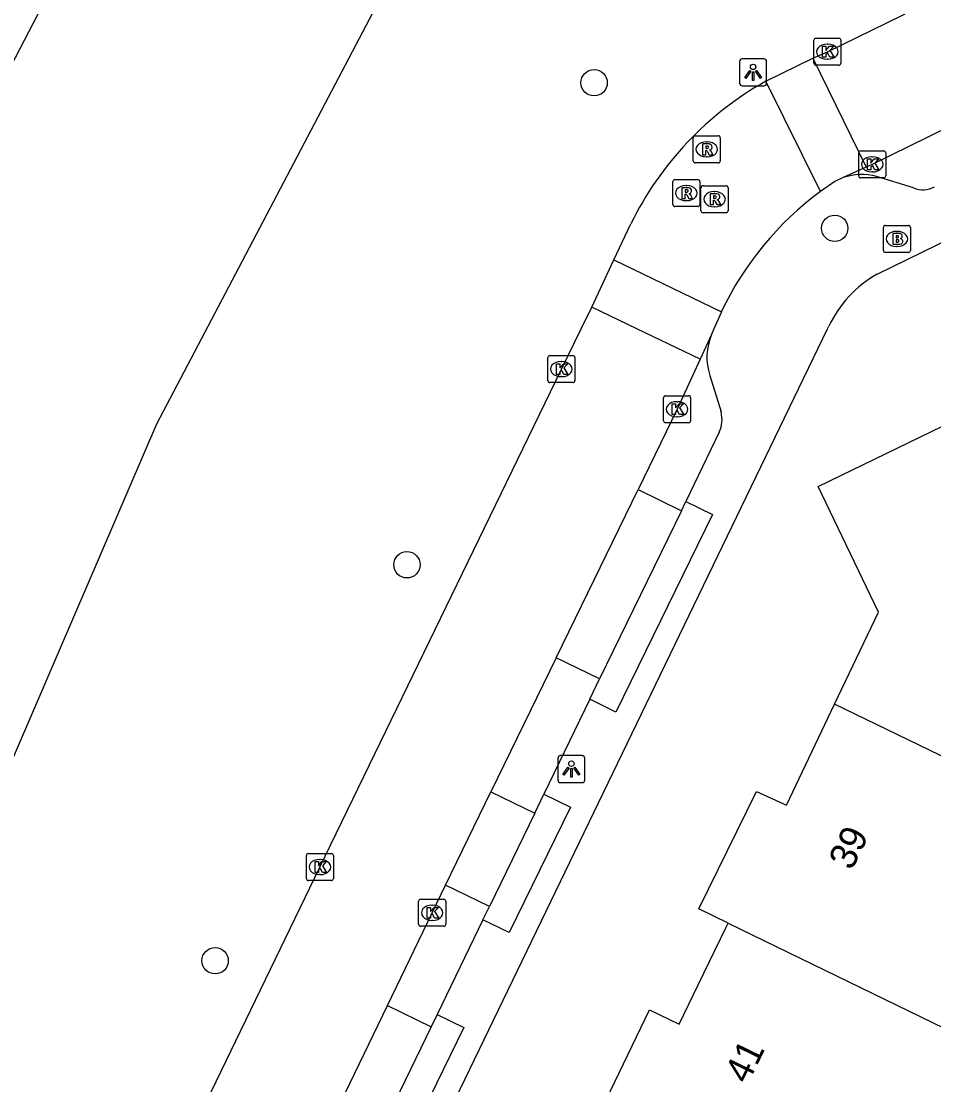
# Model space of a CAD drawing. Extents: x 160457 to 162082, y 388340 to 389736.
# Drawn here: x 160619.68 to 160653.48, y 388972.01 to 389011.39 of the extents above; entities that cross this region are included whole.
import ezdxf

# ---------------------------------------------------------------- set-up
doc = ezdxf.new("R2010")
doc.units = 0
for name, color, linetype in [('IMGEO_Boom', 7, 'Continuous'), ('IMGEO_Brandkraan', 7, 'Continuous'), ('IMGEO_Groenvoorziening', 7, 'Continuous'), ('IMGEO_Kolk', 7, 'Continuous'), ('IMGEO_Lichtpunt', 7, 'Continuous'), ('IMGEO_Loofbos', 7, 'Continuous'), ('IMGEO_Pand', 7, 'Continuous'), ('IMGEO_Pand_nummerreeks', 7, 'Continuous'), ('IMGEO_Parkeervlak_open', 7, 'Continuous'), ('IMGEO_Rijbaan_lokaal_gesloten', 7, 'Continuous'), ('IMGEO_Rijbaan_lokaal_open', 7, 'Continuous'), ('IMGEO_Rioolput', 7, 'Continuous'), ('IMGEO_Voetpad_open', 7, 'Continuous')]:
    doc.layers.add(name, color=color, linetype=linetype)

msp = doc.modelspace()

# ---------------------------------------------------------------- linework, layer by layer
at = {"layer": 'IMGEO_Boom'}
for centre in [(160640.898, 389009.114), (160649.809, 389003.723), (160633.966, 388991.263), (160626.859, 388976.598)]:
    msp.add_circle(centre, 0.489, dxfattribs=at)
at = {"layer": 'IMGEO_Brandkraan'}
for p, q in [((160651.612, 389002.903), (160651.612, 389003.755)), ((160651.687, 389003.829), (160652.539, 389003.829)), ((160652.613, 389003.755), (160652.613, 389002.903)), ((160652.1, 389003.609), (160652.125, 389003.609)), ((160652.123, 389003.049), (160652.098, 389003.049)), ((160652.539, 389002.829), (160651.687, 389002.829))]:
    msp.add_line(p, q, dxfattribs=at)
for points in [[(160651.612, 389002.903), (160651.612, 389003.755)], [(160651.687, 389003.829), (160652.539, 389003.829)], [(160652.613, 389003.755), (160652.613, 389002.903)], [(160651.96, 389003.529), (160651.96, 389003.129), (160652.173, 389003.129)], [(160652.191, 389003.529), (160651.96, 389003.529)], [(160652.139, 389003.448), (160652.085, 389003.448), (160652.085, 389003.372)], [(160652.085, 389003.372), (160652.138, 389003.372)], [(160652.147, 389003.296), (160652.085, 389003.296), (160652.085, 389003.215)], [(160652.085, 389003.215), (160652.147, 389003.215)], [(160652.539, 389002.829), (160651.687, 389002.829)]]:
    msp.add_lwpolyline(points, dxfattribs=at)
for centre, radius, start, end in [((160651.689, 389003.753), 0.0765, 91.552, 178.448), ((160651.689, 389003.753), 0.0765, 91.552, 178.448), ((160652.537, 389003.753), 0.0765, 1.552, 88.448), ((160652.537, 389003.753), 0.0765, 1.552, 88.448), ((160652.14, 389003.41), 0.0379, 267.8285, 90.9355), ((160652.148, 389003.255), 0.0404, 269.8759, 90.5077), ((160652.195, 389003.384), 0.145, 59.4692, 91.5367), ((160652.22, 389003.431), 0.0922, 285.5137, 58.1501), ((160652.225, 389003.239), 0.105, 301.3115, 78.989), ((160651.689, 389002.905), 0.0765, 181.552, 268.448), ((160651.689, 389002.905), 0.0765, 181.552, 268.448), ((160652.179, 389003.38), 0.251, 268.6676, 293.5347), ((160652.537, 389002.905), 0.0765, 271.552, 358.448), ((160652.537, 389002.905), 0.0765, 271.552, 358.448)]:
    msp.add_arc(centre, radius, start, end, dxfattribs=at)
for centre, major_axis, ratio, start_param, end_param in [((160652.099, 389003.329), (-0.387, 0.002), 0.722429, 4.712389, 7.853982), ((160652.124, 389003.329), (-0.39, 0.002), 0.717154, 1.570796, 4.712389)]:
    msp.add_ellipse(centre, major_axis=major_axis, ratio=ratio, start_param=start_param, end_param=end_param, dxfattribs=at)
at = {"layer": 'IMGEO_Groenvoorziening'}
msp.add_lwpolyline([(160597.772, 388958.192), (160606.586, 388954.397), (160624.706, 388996.485), (160636.655, 389019.233), (160664.334, 389031.485), (160670.922, 389033.741)], dxfattribs=at)
at = {"layer": 'IMGEO_Kolk'}
for p, q in [((160649.114, 389010.763), (160649.966, 389010.763)), ((160649.039, 389009.837), (160649.039, 389010.689)), ((160649.527, 389010.543), (160649.552, 389010.543)), ((160650.04, 389010.689), (160650.04, 389009.837)), ((160649.55, 389009.983), (160649.525, 389009.983)), ((160649.966, 389009.763), (160649.114, 389009.763)), ((160650.699, 389005.664), (160650.699, 389006.516)), ((160650.774, 389006.59), (160651.626, 389006.59)), ((160651.7, 389006.516), (160651.7, 389005.664)), ((160651.187, 389006.37), (160651.212, 389006.37)), ((160651.21, 389005.81), (160651.185, 389005.81)), ((160651.626, 389005.59), (160650.774, 389005.59)), ((160639.26, 388999.008), (160640.112, 388999.008)), ((160639.185, 388998.082), (160639.185, 388998.934)), ((160639.673, 388998.788), (160639.698, 388998.788)), ((160640.186, 388998.934), (160640.186, 388998.082)), ((160639.696, 388998.228), (160639.671, 388998.228)), ((160640.112, 388998.008), (160639.26, 388998.008)), ((160643.471, 388996.596), (160643.471, 388997.448)), ((160643.546, 388997.522), (160644.398, 388997.522)), ((160644.472, 388997.448), (160644.472, 388996.596)), ((160643.959, 388997.302), (160643.984, 388997.302)), ((160643.982, 388996.742), (160643.957, 388996.742)), ((160644.398, 388996.522), (160643.546, 388996.522)), ((160630.24, 388979.641), (160630.24, 388980.493)), ((160630.315, 388980.567), (160631.167, 388980.567)), ((160631.241, 388980.493), (160631.241, 388979.641)), ((160630.728, 388980.347), (160630.753, 388980.347)), ((160630.751, 388979.787), (160630.726, 388979.787)), ((160631.167, 388979.567), (160630.315, 388979.567)), ((160634.474, 388978.873), (160635.326, 388978.873)), ((160634.399, 388977.947), (160634.399, 388978.799)), ((160634.887, 388978.653), (160634.912, 388978.653)), ((160635.4, 388978.799), (160635.4, 388977.947)), ((160634.91, 388978.093), (160634.885, 388978.093)), ((160635.326, 388977.873), (160634.474, 388977.873))]:
    msp.add_line(p, q, dxfattribs=at)
for points in [[(160649.114, 389010.763), (160649.966, 389010.763)], [(160649.039, 389009.837), (160649.039, 389010.689)], [(160649.36, 389010.463), (160649.483, 389010.463), (160649.483, 389010.312), (160649.613, 389010.463), (160649.777, 389010.463), (160649.631, 389010.312), (160649.784, 389010.063), (160649.632, 389010.063), (160649.547, 389010.227), (160649.483, 389010.16), (160649.483, 389010.063), (160649.36, 389010.063), (160649.36, 389010.463)], [(160650.04, 389010.689), (160650.04, 389009.837)], [(160649.966, 389009.763), (160649.114, 389009.763)], [(160650.699, 389005.664), (160650.699, 389006.516)], [(160650.774, 389006.59), (160651.626, 389006.59)], [(160651.7, 389006.516), (160651.7, 389005.664)], [(160651.02, 389006.29), (160651.143, 389006.29), (160651.143, 389006.139), (160651.273, 389006.29), (160651.437, 389006.29), (160651.291, 389006.139), (160651.444, 389005.89), (160651.292, 389005.89), (160651.207, 389006.054), (160651.143, 389005.987), (160651.143, 389005.89), (160651.02, 389005.89), (160651.02, 389006.29)], [(160651.626, 389005.59), (160650.774, 389005.59)], [(160639.26, 388999.008), (160640.112, 388999.008)], [(160639.185, 388998.082), (160639.185, 388998.934)], [(160639.506, 388998.708), (160639.629, 388998.708), (160639.629, 388998.557), (160639.759, 388998.708), (160639.923, 388998.708), (160639.777, 388998.557), (160639.93, 388998.308), (160639.778, 388998.308), (160639.693, 388998.472), (160639.629, 388998.405), (160639.629, 388998.308), (160639.506, 388998.308), (160639.506, 388998.708)], [(160640.186, 388998.934), (160640.186, 388998.082)], [(160640.112, 388998.008), (160639.26, 388998.008)], [(160643.471, 388996.596), (160643.471, 388997.448)], [(160643.546, 388997.522), (160644.398, 388997.522)], [(160644.472, 388997.448), (160644.472, 388996.596)], [(160643.792, 388997.222), (160643.915, 388997.222), (160643.915, 388997.071), (160644.045, 388997.222), (160644.209, 388997.222), (160644.063, 388997.071), (160644.216, 388996.822), (160644.064, 388996.822), (160643.979, 388996.986), (160643.915, 388996.919), (160643.915, 388996.822), (160643.792, 388996.822), (160643.792, 388997.222)], [(160644.398, 388996.522), (160643.546, 388996.522)], [(160630.24, 388979.641), (160630.24, 388980.493)], [(160630.315, 388980.567), (160631.167, 388980.567)], [(160631.241, 388980.493), (160631.241, 388979.641)], [(160630.561, 388980.267), (160630.684, 388980.267), (160630.684, 388980.116), (160630.814, 388980.267), (160630.978, 388980.267), (160630.832, 388980.116), (160630.985, 388979.867), (160630.833, 388979.867), (160630.748, 388980.031), (160630.684, 388979.964), (160630.684, 388979.867), (160630.561, 388979.867), (160630.561, 388980.267)], [(160631.167, 388979.567), (160630.315, 388979.567)], [(160634.474, 388978.873), (160635.326, 388978.873)], [(160634.399, 388977.947), (160634.399, 388978.799)], [(160634.72, 388978.573), (160634.843, 388978.573), (160634.843, 388978.422), (160634.973, 388978.573), (160635.137, 388978.573), (160634.991, 388978.422), (160635.144, 388978.173), (160634.992, 388978.173), (160634.907, 388978.337), (160634.843, 388978.27), (160634.843, 388978.173), (160634.72, 388978.173), (160634.72, 388978.573)], [(160635.4, 388978.799), (160635.4, 388977.947)], [(160635.326, 388977.873), (160634.474, 388977.873)]]:
    msp.add_lwpolyline(points, dxfattribs=at)
for centre, start, end in [((160649.116, 389010.687), 91.552, 178.448), ((160649.116, 389010.687), 91.552, 178.448), ((160649.964, 389010.687), 1.552, 88.448), ((160649.964, 389010.687), 1.552, 88.448), ((160649.116, 389009.839), 181.552, 268.448), ((160649.116, 389009.839), 181.552, 268.448), ((160649.964, 389009.839), 271.552, 358.448), ((160649.964, 389009.839), 271.552, 358.448), ((160650.776, 389006.514), 91.552, 178.448), ((160650.776, 389006.514), 91.552, 178.448), ((160651.624, 389006.514), 1.552, 88.448), ((160651.624, 389006.514), 1.552, 88.448), ((160650.776, 389005.666), 181.552, 268.448), ((160650.776, 389005.666), 181.552, 268.448), ((160651.624, 389005.666), 271.552, 358.448), ((160651.624, 389005.666), 271.552, 358.448), ((160639.262, 388998.932), 91.552, 178.448), ((160639.262, 388998.932), 91.552, 178.448), ((160640.11, 388998.932), 1.552, 88.448), ((160640.11, 388998.932), 1.552, 88.448), ((160639.262, 388998.084), 181.552, 268.448), ((160639.262, 388998.084), 181.552, 268.448), ((160640.11, 388998.084), 271.552, 358.448), ((160640.11, 388998.084), 271.552, 358.448), ((160643.548, 388997.446), 91.552, 178.448), ((160643.548, 388997.446), 91.552, 178.448), ((160644.396, 388997.446), 1.552, 88.448), ((160644.396, 388997.446), 1.552, 88.448), ((160643.548, 388996.598), 181.552, 268.448), ((160643.548, 388996.598), 181.552, 268.448), ((160644.396, 388996.598), 271.552, 358.448), ((160644.396, 388996.598), 271.552, 358.448), ((160630.317, 388980.491), 91.552, 178.448), ((160630.317, 388980.491), 91.552, 178.448), ((160631.165, 388980.491), 1.552, 88.448), ((160631.165, 388980.491), 1.552, 88.448), ((160630.317, 388979.643), 181.552, 268.448), ((160630.317, 388979.643), 181.552, 268.448), ((160631.165, 388979.643), 271.552, 358.448), ((160631.165, 388979.643), 271.552, 358.448), ((160634.476, 388978.797), 91.552, 178.448), ((160634.476, 388978.797), 91.552, 178.448), ((160635.324, 388978.797), 1.552, 88.448), ((160635.324, 388978.797), 1.552, 88.448), ((160634.476, 388977.949), 181.552, 268.448), ((160634.476, 388977.949), 181.552, 268.448), ((160635.324, 388977.949), 271.552, 358.448), ((160635.324, 388977.949), 271.552, 358.448)]:
    msp.add_arc(centre, 0.0765, start, end, dxfattribs=at)
for centre, major_axis, ratio, start_param, end_param in [((160649.526, 389010.263), (-0.387, 0.002), 0.722429, 4.712389, 7.853982), ((160649.551, 389010.263), (-0.39, 0.002), 0.717154, 1.570796, 4.712389), ((160651.186, 389006.09), (-0.387, 0.002), 0.722429, 4.712389, 7.853982), ((160651.211, 389006.09), (-0.39, 0.002), 0.717154, 1.570796, 4.712389), ((160639.672, 388998.508), (-0.387, 0.002), 0.722429, 4.712389, 7.853982), ((160639.697, 388998.508), (-0.39, 0.002), 0.717154, 1.570796, 4.712389), ((160643.958, 388997.022), (-0.387, 0.002), 0.722429, 4.712389, 7.853982), ((160643.983, 388997.022), (-0.39, 0.002), 0.717154, 1.570796, 4.712389), ((160630.727, 388980.067), (-0.387, 0.002), 0.722429, 4.712389, 7.853982), ((160630.752, 388980.067), (-0.39, 0.002), 0.717154, 1.570796, 4.712389), ((160634.886, 388978.373), (-0.387, 0.002), 0.722429, 4.712389, 7.853982), ((160634.911, 388978.373), (-0.39, 0.002), 0.717154, 1.570796, 4.712389)]:
    msp.add_ellipse(centre, major_axis=major_axis, ratio=ratio, start_param=start_param, end_param=end_param, dxfattribs=at)
at = {"layer": 'IMGEO_Lichtpunt'}
for p, q in [((160647.191, 389009.997), (160646.383, 389009.997)), ((160647.191, 389009.997), (160646.383, 389009.997)), ((160646.289, 389009.902), (160646.289, 389009.095)), ((160646.289, 389009.902), (160646.289, 389009.095)), ((160647.285, 389009.095), (160647.285, 389009.902)), ((160647.285, 389009.095), (160647.285, 389009.902)), ((160646.383, 389009.001), (160647.191, 389009.001)), ((160646.383, 389009.001), (160647.191, 389009.001)), ((160639.557, 388984.097), (160639.557, 388983.29)), ((160639.557, 388984.097), (160639.557, 388983.29)), ((160640.459, 388984.192), (160639.651, 388984.192)), ((160640.459, 388984.192), (160639.651, 388984.192)), ((160640.553, 388983.29), (160640.553, 388984.097)), ((160640.553, 388983.29), (160640.553, 388984.097)), ((160639.651, 388983.196), (160640.459, 388983.196)), ((160639.651, 388983.196), (160640.459, 388983.196))]:
    msp.add_line(p, q, dxfattribs=at)
for points in [[(160646.663, 389009.566), (160646.702, 389009.538), (160646.514, 389009.276), (160646.476, 389009.303), (160646.663, 389009.566)], [(160646.765, 389009.518), (160646.812, 389009.518), (160646.812, 389009.196), (160646.765, 389009.196), (160646.765, 389009.518)], [(160646.875, 389009.538), (160646.913, 389009.565), (160647.1, 389009.303), (160647.061, 389009.275), (160646.875, 389009.538)], [(160639.931, 388983.761), (160639.97, 388983.733), (160639.782, 388983.471), (160639.744, 388983.498), (160639.931, 388983.761)], [(160640.033, 388983.713), (160640.08, 388983.713), (160640.08, 388983.391), (160640.033, 388983.391), (160640.033, 388983.713)], [(160640.143, 388983.733), (160640.181, 388983.76), (160640.368, 388983.498), (160640.329, 388983.47), (160640.143, 388983.733)]]:
    msp.add_lwpolyline(points, dxfattribs=at)
for centre in [(160646.788, 389009.7), (160640.056, 388983.895)]:
    msp.add_circle(centre, 0.0994, dxfattribs=at)
for centre, start, end in [((160646.383, 389009.902), 90, 180), ((160646.383, 389009.902), 90, 180), ((160647.191, 389009.902), 0, 90), ((160647.191, 389009.902), 0, 90), ((160646.383, 389009.095), 180, 270), ((160646.383, 389009.095), 180, 270), ((160647.191, 389009.095), 270, 0), ((160647.191, 389009.095), 270, 360), ((160639.651, 388984.097), 90, 180), ((160639.651, 388984.097), 90, 180), ((160640.459, 388984.097), 0, 90), ((160640.459, 388984.097), 0, 90), ((160639.651, 388983.29), 180, 270), ((160639.651, 388983.29), 180, 270), ((160640.459, 388983.29), 270, 0), ((160640.459, 388983.29), 270, 360)]:
    msp.add_arc(centre, 0.0946, start, end, dxfattribs=at)
at = {"layer": 'IMGEO_Loofbos'}
msp.add_lwpolyline([(160625.73, 389022.115), (160608.723, 388989.405), (160607.616, 388987.025), (160606.54, 388984.392), (160597.772, 388958.192)], dxfattribs=at)
at = {"layer": 'IMGEO_Pand'}
for points in [[(160649.805, 388986.098), (160651.436, 388989.507), (160649.195, 388994.164), (160655.044, 388997.003), (160656.726, 388997.819), (160656.88, 388997.894)], [(160645.859, 388977.994), (160644.773, 388978.522), (160646.914, 388982.869), (160648.019, 388982.364), (160649.805, 388986.098)], [(160655.28, 388983.447), (160649.805, 388986.098)], [(160641.943, 388969.912), (160640.858, 388970.443), (160642.956, 388974.775), (160644.044, 388974.248), (160644.75, 388975.705), (160645.786, 388977.843), (160645.859, 388977.994)], [(160645.859, 388977.994), (160654.32, 388973.876)]]:
    msp.add_lwpolyline(points, dxfattribs=at)
at = {"layer": 'IMGEO_Parkeervlak_open'}
for points in [[(160642.524, 388994.048), (160644.133, 388993.265)], [(160641.103, 388987.034), (160639.493, 388987.817)], [(160637.077, 388982.85), (160638.698, 388982.061)], [(160637.019, 388978.602), (160635.395, 388979.392)], [(160633.24, 388974.941), (160634.867, 388974.154)]]:
    msp.add_lwpolyline(points, dxfattribs=at)
at = {"layer": 'IMGEO_Rijbaan_lokaal_gesloten'}
for points in [[(160648.994, 389010.023), (160649.541, 389010.262), (160666.163, 389018.396), (160676.085, 389023.25)], [(160649.285, 389005.088), (160647.258, 389009.167)], [(160657.413, 389009.132), (160651.2, 389006.091), (160650.975, 389005.988)], [(160641.629, 389002.553), (160642.261, 389003.888)], [(160641.629, 389002.553), (160645.611, 389000.631)], [(160620.069, 388957.985), (160622.701, 388963.448), (160630.742, 388980.067), (160639.687, 388998.507), (160640.424, 389000), (160640.818, 389000.797)], [(160644.828, 388998.875), (160643.971, 388997.022), (160642.524, 388994.048)], [(160639.493, 388987.817), (160642.524, 388994.048)], [(160639.493, 388987.817), (160637.077, 388982.85)], [(160635.395, 388979.392), (160637.077, 388982.85)], [(160633.24, 388974.941), (160634.899, 388978.373), (160635.395, 388979.392)], [(160631.512, 388971.365), (160633.24, 388974.941)]]:
    msp.add_lwpolyline(points, dxfattribs=at)
for centre, radius, start, end in [((160653.173, 388998.563), 12.142, 119.1548, 153.9891), ((160656.399, 388995.481), 11.955, 126.5208, 154.4803)]:
    msp.add_arc(centre, radius, start, end, dxfattribs=at)
at = {"layer": 'IMGEO_Rijbaan_lokaal_open'}
for points in [[(160647.258, 389009.167), (160648.994, 389010.023)], [(160648.994, 389010.023), (160650.975, 389005.988)], [(160650.975, 389005.988), (160650.126, 389005.6)], [(160650.126, 389005.6), (160649.82, 389005.461), (160649.285, 389005.088)], [(160640.818, 389000.797), (160641.629, 389002.553)], [(160644.828, 388998.875), (160642.481, 389000), (160640.818, 389000.797)], [(160645.611, 389000.631), (160645.338, 389000), (160645.251, 388999.79)], [(160645.251, 388999.79), (160644.828, 388998.875)]]:
    msp.add_lwpolyline(points, dxfattribs=at)
at = {"layer": 'IMGEO_Rioolput'}
for p, q in [((160644.571, 389006.221), (160644.571, 389007.073)), ((160644.646, 389007.147), (160645.498, 389007.147)), ((160645.059, 389006.927), (160645.084, 389006.927)), ((160645.572, 389007.073), (160645.572, 389006.221)), ((160645.498, 389006.147), (160644.646, 389006.147)), ((160645.082, 389006.367), (160645.057, 389006.367)), ((160643.814, 389004.601), (160643.814, 389005.453)), ((160643.889, 389005.527), (160644.741, 389005.527)), ((160644.302, 389005.307), (160644.327, 389005.307)), ((160644.815, 389005.453), (160644.815, 389004.601)), ((160644.932, 389005.3), (160645.784, 389005.3)), ((160644.857, 389004.374), (160644.857, 389005.226)), ((160645.345, 389005.08), (160645.37, 389005.08)), ((160645.858, 389005.226), (160645.858, 389004.374)), ((160644.741, 389004.527), (160643.889, 389004.527)), ((160644.325, 389004.747), (160644.3, 389004.747)), ((160645.368, 389004.52), (160645.343, 389004.52)), ((160645.784, 389004.3), (160644.932, 389004.3))]:
    msp.add_line(p, q, dxfattribs=at)
for points in [[(160644.571, 389006.221), (160644.571, 389007.073)], [(160644.646, 389007.147), (160645.498, 389007.147)], [(160645.16, 389006.845), (160644.908, 389006.847), (160644.908, 389006.447)], [(160645.572, 389007.073), (160645.572, 389006.221)], [(160644.908, 389006.447), (160645.032, 389006.447), (160645.032, 389006.609), (160645.043, 389006.609)], [(160645.086, 389006.766), (160645.032, 389006.766), (160645.032, 389006.685)], [(160645.032, 389006.685), (160645.084, 389006.685)], [(160645.09, 389006.58), (160645.161, 389006.447), (160645.301, 389006.447), (160645.236, 389006.573)], [(160645.498, 389006.147), (160644.646, 389006.147)], [(160643.814, 389004.601), (160643.814, 389005.453)], [(160643.889, 389005.527), (160644.741, 389005.527)], [(160644.815, 389005.453), (160644.815, 389004.601)], [(160644.932, 389005.3), (160645.784, 389005.3)], [(160644.403, 389005.225), (160644.151, 389005.227), (160644.151, 389004.827)], [(160644.151, 389004.827), (160644.275, 389004.827), (160644.275, 389004.989), (160644.286, 389004.989)], [(160644.329, 389005.146), (160644.275, 389005.146), (160644.275, 389005.065)], [(160644.275, 389005.065), (160644.327, 389005.065)], [(160644.333, 389004.96), (160644.404, 389004.827), (160644.544, 389004.827), (160644.479, 389004.953)], [(160644.857, 389004.374), (160644.857, 389005.226)], [(160645.446, 389004.998), (160645.194, 389005), (160645.194, 389004.6)], [(160645.372, 389004.919), (160645.318, 389004.919), (160645.318, 389004.838)], [(160645.858, 389005.226), (160645.858, 389004.374)], [(160644.741, 389004.527), (160643.889, 389004.527)], [(160645.194, 389004.6), (160645.318, 389004.6), (160645.318, 389004.762), (160645.329, 389004.762)], [(160645.318, 389004.838), (160645.37, 389004.838)], [(160645.376, 389004.733), (160645.447, 389004.6), (160645.587, 389004.6), (160645.522, 389004.726)], [(160645.784, 389004.3), (160644.932, 389004.3)]]:
    msp.add_lwpolyline(points, dxfattribs=at)
for centre, radius, start, end in [((160644.648, 389007.071), 0.0765, 91.552, 178.448), ((160644.648, 389007.071), 0.0765, 91.552, 178.448), ((160645.159, 389006.735), 0.109, 350.3612, 89.416), ((160645.496, 389007.071), 0.0765, 1.552, 88.448), ((160645.496, 389007.071), 0.0765, 1.552, 88.448), ((160645.042, 389006.556), 0.0533, 26.0293, 88.6989), ((160645.068, 389006.874), 0.19, 274.7715, 282.9687), ((160645.092, 389006.67), 0.0964, 77.0061, 93.1865), ((160645.106, 389006.727), 0.0378, 276.6634, 79.6772), ((160645.157, 389006.735), 0.112, 277.5842, 350.9817), ((160645.141, 389006.52), 0.108, 29.5134, 73.7905), ((160644.648, 389006.223), 0.0765, 181.552, 268.448), ((160644.648, 389006.223), 0.0765, 181.552, 268.448), ((160645.496, 389006.223), 0.0765, 271.552, 358.448), ((160645.496, 389006.223), 0.0765, 271.552, 358.448), ((160643.891, 389005.451), 0.0765, 91.552, 178.448), ((160643.891, 389005.451), 0.0765, 91.552, 178.448), ((160644.739, 389005.451), 0.0765, 1.552, 88.448), ((160644.739, 389005.451), 0.0765, 1.552, 88.448), ((160644.934, 389005.224), 0.0765, 91.552, 178.448), ((160644.934, 389005.224), 0.0765, 91.552, 178.448), ((160645.782, 389005.224), 0.0765, 1.552, 88.448), ((160645.782, 389005.224), 0.0765, 1.552, 88.448), ((160644.285, 389004.936), 0.0533, 26.0293, 88.6989), ((160644.311, 389005.254), 0.19, 274.7715, 282.9687), ((160644.335, 389005.05), 0.0964, 77.0061, 93.1865), ((160644.349, 389005.107), 0.0378, 276.6634, 79.6772), ((160644.402, 389005.115), 0.109, 350.3612, 89.416), ((160644.4, 389005.115), 0.112, 277.5842, 350.9817), ((160644.384, 389004.9), 0.108, 29.5134, 73.7905), ((160645.378, 389004.823), 0.0964, 77.0061, 93.1865), ((160645.392, 389004.88), 0.0378, 276.6634, 79.6772), ((160645.445, 389004.888), 0.109, 350.3612, 89.416), ((160645.443, 389004.888), 0.112, 277.5842, 350.9817), ((160643.891, 389004.603), 0.0765, 181.552, 268.448), ((160643.891, 389004.603), 0.0765, 181.552, 268.448), ((160644.739, 389004.603), 0.0765, 271.552, 358.448), ((160644.739, 389004.603), 0.0765, 271.552, 358.448), ((160645.328, 389004.709), 0.0533, 26.0293, 88.6989), ((160645.354, 389005.027), 0.19, 274.7715, 282.9687), ((160645.427, 389004.673), 0.108, 29.5134, 73.7905), ((160644.934, 389004.376), 0.0765, 181.552, 268.448), ((160644.934, 389004.376), 0.0765, 181.552, 268.448), ((160645.782, 389004.376), 0.0765, 271.552, 358.448), ((160645.782, 389004.376), 0.0765, 271.552, 358.448)]:
    msp.add_arc(centre, radius, start, end, dxfattribs=at)
for centre, major_axis, ratio, start_param, end_param in [((160645.058, 389006.647), (-0.387, 0.002), 0.722429, 4.712389, 7.853982), ((160645.083, 389006.647), (-0.39, 0.002), 0.717154, 1.570796, 4.712389), ((160644.301, 389005.027), (-0.387, 0.002), 0.722429, 4.712389, 7.853982), ((160644.326, 389005.027), (-0.39, 0.002), 0.717154, 1.570796, 4.712389), ((160645.344, 389004.8), (-0.387, 0.002), 0.722429, 4.712389, 7.853982), ((160645.369, 389004.8), (-0.39, 0.002), 0.717154, 1.570796, 4.712389)]:
    msp.add_ellipse(centre, major_axis=major_axis, ratio=ratio, start_param=start_param, end_param=end_param, dxfattribs=at)
at = {"layer": 'IMGEO_Voetpad_open'}
for points in [[(160651.38, 389002.026), (160674.691, 389013.432), (160704.8, 389028.074), (160706.578, 389028.939)], [(160652.728, 389005.216), (160651.363, 389005.646)], [(160626.574, 388952.474), (160649.546, 389000), (160649.593, 389000.097)], [(160645.189, 388998.276), (160645.601, 388996.924)], [(160645.531, 388996.171), (160644.301, 388993.61)], [(160644.301, 388993.61), (160645.289, 388993.126), (160641.706, 388985.804), (160640.736, 388986.279)], [(160644.133, 388993.265), (160644.301, 388993.61)], [(160644.133, 388993.265), (160641.103, 388987.034)], [(160640.736, 388986.279), (160641.103, 388987.034)], [(160640.736, 388986.279), (160639.039, 388982.763)], [(160639.039, 388982.763), (160640.027, 388982.279), (160637.755, 388977.637), (160636.782, 388978.113)], [(160638.698, 388982.061), (160639.039, 388982.763)], [(160638.698, 388982.061), (160637.019, 388978.602)], [(160636.782, 388978.113), (160637.019, 388978.602)], [(160636.782, 388978.113), (160635.086, 388974.606)], [(160635.086, 388974.606), (160636.074, 388974.122), (160633.821, 388969.519), (160632.854, 388969.992)], [(160635.086, 388974.606), (160634.867, 388974.154)], [(160634.867, 388974.154), (160633.138, 388970.579)]]:
    msp.add_lwpolyline(points, dxfattribs=at)
for centre, radius, start, end in [((160650.818, 389003.657), 2.062, 74.6654, 109.5939), ((160653.07, 389006.077), 0.926, 248.3255, 298.2698), ((160653.545, 388998.228), 4.372, 119.6866, 154.6901), ((160647.181, 388998.953), 2.104, 156.5514, 198.7585), ((160644.573, 388996.64), 1.066, 333.9163, 15.4616)]:
    msp.add_arc(centre, radius, start, end, dxfattribs=at)

# ---------------------------------------------------------------- texts
at = {"layer": 'IMGEO_Pand_nummerreeks'}
for s, p in [('39', (160650.442, 388979.911)), ('41', (160646.589, 388971.994))]:
    msp.add_text(s, height=1, rotation=64.0452, dxfattribs=at).set_placement(p)

doc.saveas('drawing.dxf')
